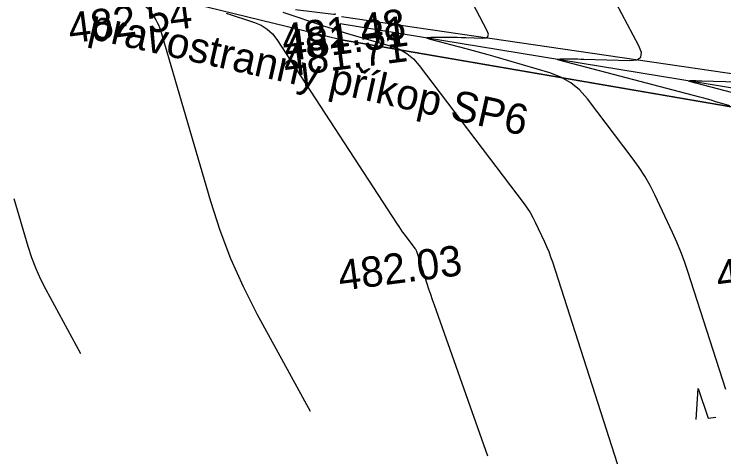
# Model space of a CAD drawing. Extents: x -636600 to -628587, y -1090963 to -1085869.
# Drawn here: x -628929 to -628882.32, y -1087861.95 to -1087832.81 of the extents above; entities that cross this region are included whole.
import ezdxf

# ---------------------------------------------------------------- set-up
doc = ezdxf.new("R2010")
doc.units = 0
for name, color, linetype in [('01_PARCELY_NÁVRH_PC', 7, 'Continuous'), ('43', 7, 'Continuous'), ('60', 7, 'Continuous'), ('Ex_Major Contours', 7, 'Continuous'), ('Ex_Minor Contours', 7, 'Continuous'), ('koty_vše', 7, 'Continuous'), ('popis', 7, 'Continuous')]:
    doc.layers.add(name, color=color, linetype=linetype)

msp = doc.modelspace()

# ---------------------------------------------------------------- linework, layer by layer
at = {"layer": '01_PARCELY_NÁVRH_PC'}
msp.add_lwpolyline([(-629160.475, -1087786.452), (-628984.091, -1087813.906), (-628903.963, -1087821.529), (-628890.619, -1087823.83), (-628860.546, -1087836.201), (-628843.755, -1087841.185), (-628831.226, -1087843.672), (-628797.824, -1087846.702), (-628797.792, -1087850.741), (-628796.914, -1087851.757), (-628796.97, -1087855.126), (-628822.641, -1087853.518), (-628834.585, -1087850.911), (-628876.238, -1087839.883), (-628907.604, -1087834.47), (-628941.363, -1087826.23), (-628978.884, -1087821.644), (-629031.639, -1087814.425), (-629051.569, -1087810.342)], dxfattribs=at)
at = {"layer": '43'}
for p, q in [((-628884.147, -1087859.501), (-628884.007, -1087857.466)), ((-628884.007, -1087857.466), (-628883.353, -1087859.398)), ((-628883.353, -1087859.398), (-628882.857, -1087859.334))]:
    msp.add_line(p, q, dxfattribs=at)
at = {"layer": '60'}
for p, q in [((-628907.477, -1087832.961), (-628875.265, -1087837.67)), ((-628875.719, -1087838.677), (-628907.555, -1087833.445)), ((-628907.604, -1087834.47), (-628876.238, -1087839.883))]:
    msp.add_line(p, q, dxfattribs=at)
at = {"layer": 'Ex_Major Contours'}
for points in [[(-628929.703, -1087829.138), (-628920.632, -1087832.159), (-628920.467, -1087832.229), (-628920.321, -1087832.322), (-628920.193, -1087832.44), (-628920.084, -1087832.582), (-628919.684, -1087833.196), (-628919.59, -1087833.353), (-628919.508, -1087833.515), (-628919.438, -1087833.682), (-628919.381, -1087833.856), (-628916.089, -1087845.117), (-628915.474, -1087847.032), (-628914.759, -1087848.906), (-628913.944, -1087850.739), (-628913.029, -1087852.531), (-628909.535, -1087858.946)], [(-628877.628, -1087839.07), (-628884.575, -1087837.24), (-628884.646, -1087837.218), (-628884.668, -1087837.203), (-628884.642, -1087837.193), (-628884.568, -1087837.19), (-628884.173, -1087837.19), (-628884.075, -1087837.191), (-628883.976, -1087837.192), (-628883.877, -1087837.194), (-628883.779, -1087837.197), (-628877.562, -1087837.386)]]:
    msp.add_lwpolyline(points, dxfattribs=at)
at = {"layer": 'Ex_Minor Contours'}
for points in [[(-628881.921, -1087838.843), (-628882.905, -1087838.556), (-628883.151, -1087838.485), (-628883.397, -1087838.415), (-628883.644, -1087838.347), (-628883.892, -1087838.281), (-628893.09, -1087835.859), (-628893.229, -1087835.816), (-628893.273, -1087835.785), (-628893.223, -1087835.767), (-628893.077, -1087835.761), (-628892.303, -1087835.761), (-628892.109, -1087835.762), (-628891.916, -1087835.764), (-628891.722, -1087835.768), (-628891.529, -1087835.773), (-628888.506, -1087835.866), (-628888.042, -1087835.818), (-628887.787, -1087835.64), (-628887.741, -1087835.333), (-628887.903, -1087834.896), (-628890.522, -1087829.957)], [(-628882.186, -1087857.52), (-628884.683, -1087849.751), (-628884.904, -1087849.099), (-628885.146, -1087848.455), (-628885.409, -1087847.819), (-628885.692, -1087847.192), (-628886.866, -1087844.698), (-628887.175, -1087844.084), (-628887.514, -1087843.488), (-628887.884, -1087842.911), (-628888.285, -1087842.352), (-628891.292, -1087838.38), (-628891.804, -1087837.801), (-628892.386, -1087837.324), (-628893.039, -1087836.95), (-628893.762, -1087836.677), (-628897.353, -1087835.626), (-628897.832, -1087835.487), (-628898.311, -1087835.352), (-628898.791, -1087835.221), (-628899.273, -1087835.092), (-628901.605, -1087834.478), (-628901.812, -1087834.414), (-628901.879, -1087834.368), (-628901.803, -1087834.341), (-628901.585, -1087834.332), (-628900.412, -1087834.332), (-628900.133, -1087834.334), (-628899.855, -1087834.337), (-628899.577, -1087834.342), (-628899.298, -1087834.35), (-628898.185, -1087834.384), (-628897.958, -1087834.36), (-628897.833, -1087834.273), (-628897.81, -1087834.123), (-628897.889, -1087833.909), (-628898.863, -1087832.072)], [(-628915.043, -1087832.737), (-628913.187, -1087833.355), (-628912.747, -1087833.541), (-628912.357, -1087833.792), (-628912.016, -1087834.106), (-628911.725, -1087834.484), (-628903.816, -1087846.628), (-628903.703, -1087846.798), (-628903.587, -1087846.966), (-628903.469, -1087847.132), (-628903.347, -1087847.295), (-628902.635, -1087848.236), (-628902.622, -1087848.254), (-628902.61, -1087848.273), (-628902.599, -1087848.293), (-628902.588, -1087848.313), (-628902.55, -1087848.395), (-628902.54, -1087848.415), (-628902.532, -1087848.436), (-628902.524, -1087848.457), (-628902.517, -1087848.479), (-628901.853, -1087850.543), (-628901.739, -1087850.894), (-628901.622, -1087851.244), (-628901.503, -1087851.593), (-628901.381, -1087851.941), (-628897.864, -1087861.885)], [(-628911.335, -1087832.676), (-628908.596, -1087833.592), (-628908.086, -1087833.759), (-628907.575, -1087833.922), (-628907.063, -1087834.08), (-628906.549, -1087834.233), (-628904.191, -1087834.923), (-628903.652, -1087835.127), (-628903.166, -1087835.406), (-628902.732, -1087835.761), (-628902.351, -1087836.192), (-628895.46, -1087845.294), (-628895.253, -1087845.582), (-628895.062, -1087845.88), (-628894.887, -1087846.188), (-628894.727, -1087846.505), (-628894.121, -1087847.793), (-628893.975, -1087848.117), (-628893.839, -1087848.446), (-628893.714, -1087848.778), (-628893.6, -1087849.115), (-628888.759, -1087864.178)], [(-628907.839, -1087832.813), (-628907.854, -1087832.819), (-628907.923, -1087832.834), (-628907.94, -1087832.838), (-628907.958, -1087832.839), (-628907.975, -1087832.839), (-628907.992, -1087832.838), (-628910.497, -1087832.523)], [(-628929.009, -1087844.954), (-628928.091, -1087848.096), (-628927.855, -1087848.831), (-628927.58, -1087849.551), (-628927.267, -1087850.254), (-628926.916, -1087850.942), (-628924.627, -1087855.145)]]:
    msp.add_lwpolyline(points, dxfattribs=at)

# ---------------------------------------------------------------- texts
at = {"layer": 'koty_vše'}
for s, p in [('482.54', (-628925.312, -1087834.738)), ('481.48', (-628911.265, -1087835.468)), ('481.31', (-628911.109, -1087835.922)), ('481.71', (-628911.157, -1087836.947)), ('482.03', (-628907.557, -1087851.031)), ('480.60', (-628882.691, -1087851.045))]:
    msp.add_text(s, height=2, rotation=7.3843, dxfattribs=at).set_placement(p)
at = {"layer": 'popis'}
msp.add_text('pravostranný příkop SP6', height=2, rotation=347.3835, dxfattribs=at).set_placement((-628924.188, -1087834.391))

doc.saveas('drawing.dxf')
